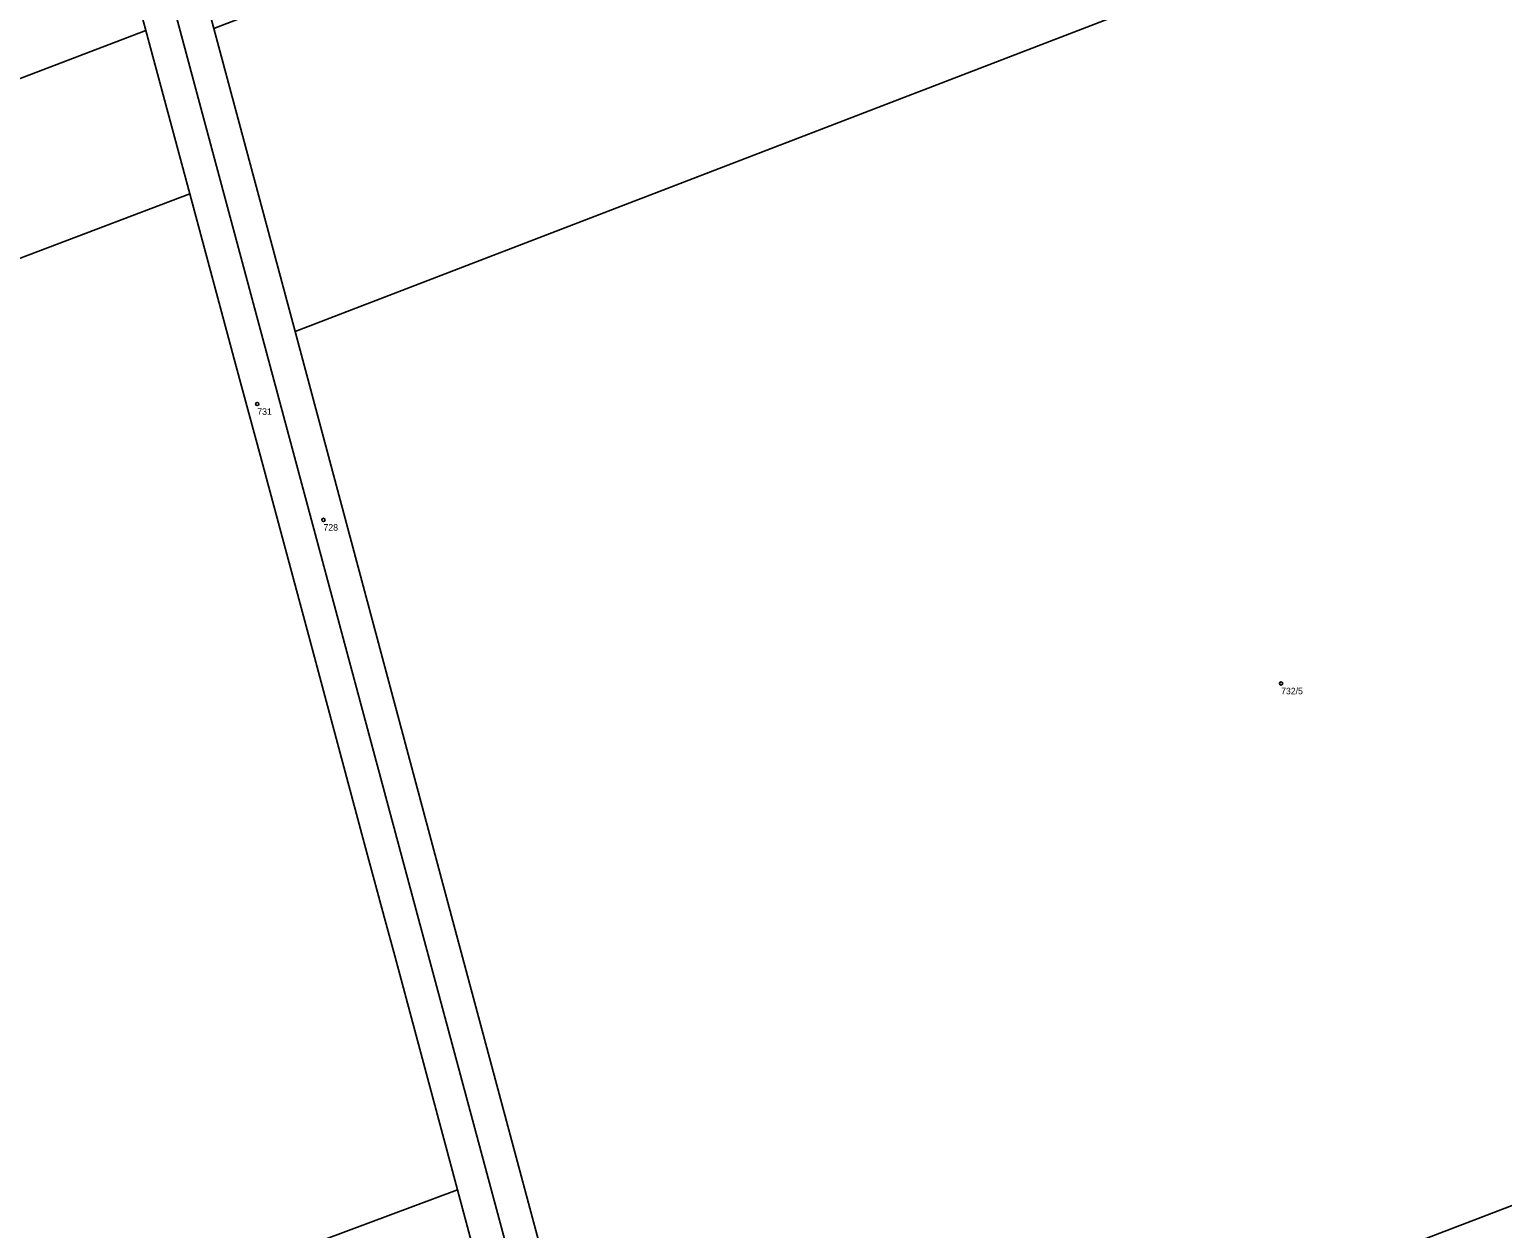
# Model space of a CAD drawing. Extents: x -550098 to -546083, y -1127254 to -1124489.
# Drawn here: x -547681.4 to -547455.5, y -1126280.7 to -1126096.8 of the extents above; entities that cross this region are included whole.
import ezdxf

# ---------------------------------------------------------------- set-up
doc = ezdxf.new("R2010")
doc.units = 0
doc.layers.add('Definiční body', color=7, linetype='Continuous')
doc.layers.add('Polygon parcely', color=7, linetype='Continuous')

msp = doc.modelspace()

# ---------------------------------------------------------------- linework, layer by layer
at = {"layer": 'Definiční body'}
for centre in [(-547646.45, -1126154.25994), (-547636.3, -1126172.02994), (-547489.49, -1126197.12994)]:
    msp.add_circle(centre, 0.25, dxfattribs=at)
at = {"layer": 'Polygon parcely'}
msp.add_lwpolyline([(-547599.52, -1126316), (-547622.08, -1126231.92), (-547663.7, -1126076.79), (-547666.62, -1126066.36), (-547668.11, -1126060.45), (-547663.31, -1126063.01), (-547664.2, -1126059.72), (-547672.72, -1126028.25), (-547683.2, -1125989.55), (-547686.97, -1125990.9), (-547691.7, -1125992.55), (-547691.11, -1125994.73), (-547672.95, -1126062.26), (-547668.35, -1126079.01), (-547663.53, -1126096.94), (-547656.79, -1126122.03), (-547649.67, -1126148.52), (-547645.97, -1126162.28), (-547638.26, -1126190.99), (-547629.84, -1126222.32), (-547626.83, -1126233.5), (-547625.38, -1126238.93), (-547615.75, -1126274.8), (-547605.53, -1126312.99)], dxfattribs=at)
for points in [[(-547428.63, -1126061.55), (-547450.43, -1126018.67), (-547550.34, -1126057.12), (-547553.14, -1126058.2), (-547653.1, -1126096.66), (-547640.65, -1126143.15)], [(-547366.68, -1126193.82), (-547367.62, -1126184.46), (-547368.07, -1126180.05), (-547372.39, -1126172.17), (-547428.63, -1126061.55), (-547640.65, -1126143.15), (-547617.21, -1126230.73), (-547596.99, -1126306.2), (-547596.77, -1126310.15), (-547597.69, -1126313.31), (-547599.52, -1126316), (-547595.4, -1126331.36), (-547351.7, -1126237.97), (-547355.19, -1126223.25), (-547359.69, -1126209.67)], [(-547653.1, -1126096.66), (-547660.15, -1126070.29), (-547663.7, -1126076.79), (-547622.08, -1126231.92), (-547599.52, -1126316), (-547597.69, -1126313.31), (-547596.77, -1126310.15), (-547596.99, -1126306.2), (-547617.21, -1126230.73), (-547640.65, -1126143.15)], [(-547813.46, -1126154.21), (-547663.53, -1126096.94), (-547668.35, -1126079.01), (-547675.58, -1126075.26), (-547821.55, -1126131.28), (-547823.92, -1126138.37)], [(-547656.79, -1126122.03), (-547663.53, -1126096.94), (-547813.46, -1126154.21), (-547811.91, -1126156.59), (-547799.22, -1126176.08)], [(-547784.03, -1126199.43), (-547776.22, -1126211.43), (-547759.71, -1126236.79), (-547741.87, -1126264.2), (-547732.35, -1126278.83), (-547711.67, -1126310.61), (-547615.75, -1126274.8), (-547625.38, -1126238.93), (-547626.83, -1126233.5), (-547629.84, -1126222.32), (-547638.26, -1126190.99), (-547645.97, -1126162.28), (-547649.67, -1126148.52), (-547656.79, -1126122.03), (-547799.22, -1126176.08)], [(-547342.63, -1126292.56), (-547346.16, -1126277.64), (-547344.56, -1126270.74), (-547351.33, -1126239.54), (-547351.7, -1126237.97), (-547595.4, -1126331.36), (-547588.24, -1126358.01), (-547588.01, -1126357.5), (-547515.76, -1126343.24), (-547467.97, -1126331.46)], [(-547669.03, -1126341.85), (-547662.79, -1126335.81), (-547655.78, -1126331.84), (-547605.53, -1126312.99), (-547615.75, -1126274.8), (-547711.67, -1126310.61), (-547675.59, -1126366.05), (-547674.03, -1126368.44), (-547675.09, -1126359.6), (-547673.75, -1126351)]]:
    msp.add_lwpolyline(points, close=True, dxfattribs=at)

# ---------------------------------------------------------------- texts
at = {"layer": 'Definiční body'}
for s, p in [('731', (-547646.45, -1126155.916)), ('728', (-547636.3, -1126173.686)), ('732/5', (-547489.49, -1126198.786))]:
    msp.add_text(s, height=0.999996, dxfattribs=at).set_placement(p)

doc.saveas('drawing.dxf')
